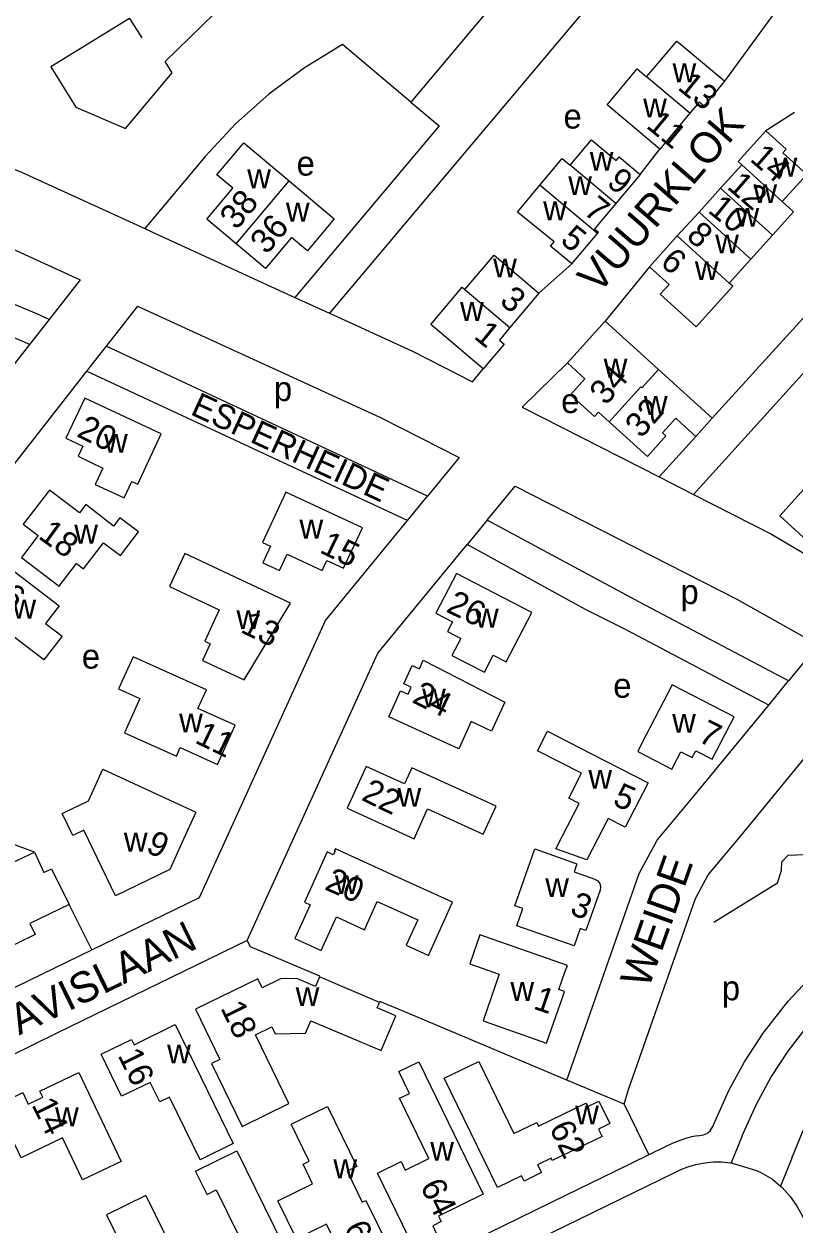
# Model space of a CAD drawing. Extents: x 159441 to 162086, y 388175 to 389787.
# Drawn here: x 161222.1 to 161347.7, y 389289.4 to 389484.9 of the extents above; entities that cross this region are included whole.
import ezdxf

# ---------------------------------------------------------------- set-up
doc = ezdxf.new("R2010")
doc.units = 0
for name, color, linetype in [('BLT_Basislijn', 7, 'Continuous'), ('BLT_Bebouwing', 7, 'Continuous'), ('BLT_Centroide', 7, 'Continuous'), ('BLT_Huisnummer', 7, 'Continuous'), ('BLT_Huisnummer_ tussenligend', 7, 'Continuous'), ('BLT_Onderverdeling_panden', 7, 'Continuous'), ('BLT_Straatnaam', 7, 'Continuous'), ('BLT_Straatnaam_verkleind', 7, 'Continuous'), ('BLT_Vlakafsluiter', 7, 'Continuous')]:
    doc.layers.add(name, color=color, linetype=linetype)

msp = doc.modelspace()

# ---------------------------------------------------------------- linework, layer by layer
at = {"layer": 'BLT_Basislijn'}
for p, q in [((161315.16, 389489.14), (161271.95, 389437.78)), ((161300.15, 389489.98), (161285.19, 389472.2)), ((161336.38, 389475.59), (161345.1, 389487.49)), ((161239.31, 389485.81), (161241.31, 389482.65)), ((161347.75, 389470.52), (161343.08, 389467.5)), ((161322.6, 389460.41), (161325.8, 389464.52)), ((161322.81, 389460.68), (161325.54, 389464.19)), ((161306.08, 389441.07), (161311.42, 389445.82)), ((161324.11, 389445.37), (161316.86, 389436.5)), ((161266.29, 389440.37), (161271.95, 389437.78)), ((161310.72, 389429.68), (161303.36, 389422.47)), ((161303.36, 389422.47), (161325.67, 389411.1)), ((161331.67, 389417.71), (161325.67, 389411.1)), ((161325.67, 389411.1), (161331.26, 389408.25)), ((161284.64, 389404), (161287.92, 389407.99)), ((161297.62, 389404.04), (161294.38, 389400.1)), ((161313.67, 389389.52), (161294.38, 389400.1)), ((161343.54, 389373.92), (161346.77, 389377.86)), ((161223.8, 389349.96), (161204.82, 389357)), ((161233.15, 389334.04), (161229.45, 389341.42)), ((161319.95, 389308.88), (161310.61, 389312.81)), ((161319.95, 389308.88), (161323.97, 389300.63)), ((161339.24, 389303.76), (161337.41, 389299.34)), ((161347.32, 389300.09), (161345.46, 389295.54))]:
    msp.add_line(p, q, dxfattribs=at)
for points in [[(161245.12, 389478.83), (161253.15, 389486.65), (161259.77, 389491.82), (161265.43, 389495.77), (161272.82, 389499.97), (161276.13, 389501.64), (161280.88, 389503.51), (161287.13, 389504.24)], [(161239.31, 389485.81), (161226.5, 389477.94), (161230.54, 389471.36), (161238.64, 389467.9), (161246.28, 389476.97), (161245.12, 389478.83)], [(161334.35, 389420.66), (161357.32, 389445.96), (161360.5, 389449.47), (161378.02, 389472.57), (161373.23, 389476.2), (161379.36, 389484.27)], [(161285.19, 389472.2), (161274.06, 389481.55), (161267.85, 389477.79), (161262.02, 389473.47), (161256.61, 389468.63), (161251.67, 389463.31), (161241.8, 389451.57)], [(161392.24, 389481.39), (161365.12, 389445.63), (161331.26, 389408.25)], [(161194.6, 389471.81), (161221.73, 389460.75), (161241.8, 389451.57)], [(161285.19, 389472.2), (161289.8, 389468.32), (161266.29, 389440.37)], [(161182.88, 389463.63), (161216.97, 389449.74), (161231.25, 389443.2)], [(161226.19, 389436.74), (161224.2, 389437.67), (161174.46, 389458.42)], [(161223.03, 389432.7), (161222.18, 389433.09), (161169.23, 389455.19)], [(161241.8, 389451.57), (161243.06, 389451), (161266.29, 389440.37)], [(161231.25, 389443.2), (161226.19, 389436.74)], [(161240.6, 389438.93), (161235.5, 389432.4)], [(161240.6, 389438.93), (161280.25, 389420.78), (161293.06, 389414.25), (161287.92, 389407.99)], [(161271.95, 389437.78), (161285.47, 389431.59), (161295.22, 389426.62), (161297.01, 389428.74)], [(161226.19, 389436.74), (161223.03, 389432.7)], [(161223.03, 389432.7), (161200.08, 389403.36)], [(161235.5, 389432.4), (161232.33, 389428.36)], [(161287.92, 389407.99), (161235.5, 389432.4)], [(161232.33, 389428.36), (161207.19, 389396.22)], [(161284.64, 389404), (161232.33, 389428.36)], [(161297.62, 389404.04), (161302.19, 389409.6), (161338.34, 389391.17), (161351.6, 389383.74), (161346.77, 389377.86)], [(161331.26, 389408.25), (161344, 389401.76), (161353.86, 389395.98)], [(161250.73, 389342.58), (161271.26, 389387.71), (161284.64, 389404)], [(161346.77, 389377.86), (161322.49, 389390.71), (161297.62, 389404.04)], [(161258.52, 389335.54), (161279.82, 389382.38), (161294.38, 389400.1)], [(161343.54, 389373.92), (161320.2, 389386.26), (161313.67, 389389.52)], [(161310.61, 389312.81), (161322.43, 389346.47), (161325.35, 389351.91), (161331.33, 389359.07), (161343.54, 389373.92)], [(161319.95, 389308.88), (161320.68, 389311.3), (161331.61, 389342.43), (161333.68, 389346.28), (161339.03, 389352.68), (161352.59, 389369.18)], [(161339.24, 389303.76), (161339.4, 389304.13), (161341.55, 389308.92), (161343.9, 389313.22), (161346.73, 389317.54), (161350.53, 389322.46), (161354.99, 389327.2), (161357.99, 389329.87), (161363.07, 389333.69), (161398.33, 389357.58)], [(161332.9, 389303.9), (161333.46, 389304.11), (161334.01, 389304.57), (161334.43, 389305.24), (161334.83, 389306.15), (161337.06, 389311.14), (161339.61, 389315.79), (161342.66, 389320.44), (161346.72, 389325.7), (161351.5, 389330.79), (161354.82, 389333.74), (161360.16, 389337.76), (161382.28, 389352.75)], [(161347.32, 389300.09), (161349.17, 389304.61), (161350.19, 389306.55), (161351.46, 389308.73), (161354.07, 389312.79), (161357.02, 389316.52), (161360.52, 389320.29), (161364.92, 389324.19), (161369.65, 389327.54), (161407.03, 389352.54)], [(161334.61, 389338.55), (161344.95, 389344.94), (161345.64, 389347), (161345.67, 389348.4), (161346.72, 389349.45), (161363.24, 389350.1), (161366.31, 389348.76), (161368.09, 389347.03)], [(161233.15, 389334.04), (161250.73, 389342.58)], [(161258.52, 389335.54), (161227.46, 389320.44), (161211.96, 389312.86), (161201.56, 389307.84), (161192.82, 389303.5), (161170.2, 389292.46), (161160.75, 389287.79), (161147.82, 389281.48), (161135.04, 389275.26), (161118.35, 389267.07), (161113.51, 389264.71), (161113.41, 389263.9), (161113.37, 389263.12), (161113.57, 389262.33), (161113.86, 389261.55), (161114.21, 389261.07), (161115.9, 389258.19), (161122.79, 389246.03), (161131.68, 389229.4), (161140.82, 389211.17)], [(161168.33, 389302.38), (161179.89, 389308.02), (161199.93, 389317.85), (161209.44, 389322.53), (161212.56, 389324.05), (161233.15, 389334.04)], [(161270.29, 389329.62), (161270.36, 389329.77), (161259.03, 389334.54), (161258.52, 389335.54)], [(161283.94, 389324.05), (161280.16, 389325.64), (161280.1, 389325.49)], [(161310.61, 389312.81), (161283.94, 389324.05)], [(161331.95, 389303.76), (161330.98, 389303.56), (161330.19, 389303.35), (161329.37, 389303.09), (161328.59, 389302.81), (161327.69, 389302.45), (161326.67, 389301.95), (161323.97, 389300.63)], [(161331.95, 389303.76), (161332.9, 389303.9)], [(161323.97, 389300.63), (161318.56, 389298), (161310.41, 389294.03), (161297.83, 389287.9), (161288.73, 389283.48), (161273.69, 389276.11), (161254.7, 389266.85), (161234.08, 389256.77), (161212.19, 389246.11), (161190.3, 389235.4), (161162.94, 389222), (161151.75, 389216.52), (161143.27, 389212.36), (161140.82, 389211.17)], [(161140.82, 389211.17), (161141.32, 389210.26), (161142.12, 389209.17), (161142.71, 389208.49), (161143.97, 389207.61), (161153.84, 389212.52), (161186.03, 389228.29), (161194.27, 389232.34), (161235.94, 389252.69), (161261.89, 389265.34), (161273.46, 389270.99), (161297.32, 389282.66), (161308.2, 389287.97), (161328.14, 389297.72), (161329.19, 389298.24), (161330.33, 389298.66), (161331.64, 389299.08), (161333.15, 389299.34), (161334.55, 389299.5), (161335.85, 389299.5), (161337.31, 389299.35)], [(161337.31, 389299.35), (161337.41, 389299.34)], [(161341.57, 389298.09), (161342.25, 389297.78), (161344.18, 389296.65), (161345.46, 389295.54)], [(161345.46, 389295.54), (161345.74, 389295.3), (161347.05, 389293.86), (161348.06, 389292.39), (161349.03, 389290.66), (161350.35, 389287.69), (161352.98, 389282.25), (161359.9, 389268.04), (161368.55, 389250.2), (161369.85, 389247.56)]]:
    msp.add_lwpolyline(points, dxfattribs=at)
at = {"layer": 'BLT_Bebouwing'}
for p, q in [((161339.14, 389461.96), (161335.7, 389458.16)), ((161335.7, 389458.16), (161332.18, 389454.26)), ((161332.18, 389454.26), (161328.64, 389450.37)), ((161337.11, 389442.71), (161340.65, 389446.61)), ((161334.35, 389420.66), (161325.57, 389428.62)), ((161331.67, 389417.71), (161334.35, 389420.66)), ((161329.35, 389419.81), (161331.67, 389417.71)), ((161250.06, 389324.35), (161254.05, 389316.18)), ((161246.76, 389321.87), (161256.23, 389302.46)), ((161263.07, 389320.34), (161267.99, 389320.46)), ((161290.64, 389313.13), (161296.26, 389315.87))]:
    msp.add_line(p, q, dxfattribs=at)
for points in [[(161323.64, 389476.29), (161328.57, 389482.14), (161329.1, 389481.67), (161336.38, 389475.59)], [(161325.8, 389464.52), (161319.59, 389469.72), (161317.18, 389471.73), (161322.09, 389477.59), (161323.64, 389476.29)], [(161333, 389471.55), (161336.38, 389475.59)], [(161333, 389471.55), (161332.22, 389472.19), (161330.7, 389470.38)], [(161330.7, 389470.38), (161325.8, 389464.52)], [(161343.08, 389467.5), (161338.55, 389462.49), (161339.14, 389461.96)], [(161345.75, 389455.97), (161349.75, 389460.41), (161345.87, 389463.91), (161346.4, 389464.5), (161343.08, 389467.5)], [(161256.71, 389449.08), (161251.91, 389453.11), (161256.14, 389458.18), (161253.57, 389460.34), (161257.96, 389465.56), (161265.34, 389459.36)], [(161311.18, 389461.92), (161314.65, 389466.05), (161318.65, 389462.68), (161319.18, 389463.28), (161322.6, 389460.41)], [(161306.21, 389458.65), (161309.86, 389463.01), (161311.18, 389461.92)], [(161265.34, 389459.36), (161272.7, 389453.18), (161268.32, 389447.96), (161265.75, 389450.11), (161261.51, 389445.05), (161256.71, 389449.08)], [(161322.6, 389460.41), (161318.62, 389455.66)], [(161311.42, 389445.82), (161307.98, 389448.71), (161308.57, 389449.41), (161302.57, 389454.28), (161306.21, 389458.65)], [(161318.62, 389455.66), (161315.76, 389452.24), (161315.15, 389451.51), (161315.77, 389451)], [(161344.18, 389450.51), (161347.58, 389454.3), (161345.75, 389455.97)], [(161311.42, 389445.82), (161315.6, 389450.8)], [(161315.6, 389450.8), (161315.77, 389451)], [(161328.64, 389450.37), (161324.11, 389445.37)], [(161340.65, 389446.61), (161344.18, 389450.51)], [(161294, 389441.63), (161298.75, 389447.25), (161306.08, 389441.07)], [(161324.11, 389445.37), (161327.31, 389442.46), (161325.87, 389440.87), (161331.73, 389435.56), (161337.7, 389442.18), (161337.11, 389442.71)], [(161297.01, 389428.74), (161288.45, 389435.94), (161293.55, 389442.01), (161294, 389441.63)], [(161306.08, 389441.07), (161301.35, 389435.44)], [(161316.86, 389436.5), (161310.72, 389429.68)], [(161325.57, 389428.62), (161316.86, 389436.5)], [(161301.35, 389435.44), (161299.64, 389433.41), (161300.41, 389432.76), (161297.01, 389428.74)], [(161310.72, 389429.68), (161313.57, 389427.08), (161311.2, 389424.46), (161315.11, 389420.93), (161315.77, 389421.66), (161317.52, 389420.08)], [(161317.52, 389420.08), (161323.78, 389414.45), (161324.68, 389415.45)], [(161324.68, 389415.45), (161326.79, 389417.79), (161326.21, 389418.28), (161328.38, 389420.68), (161329.35, 389419.81)], [(161353.86, 389395.98), (161350.53, 389398.99), (161351.07, 389399.58), (161345.34, 389404.78), (161349.33, 389409.19)], [(161300.49, 389374.42), (161298.36, 389369.69), (161295, 389371.25), (161293, 389366.82), (161281.58, 389372), (161283.52, 389376.25), (161284.73, 389375.71), (161285.24, 389376.85), (161284.03, 389377.4), (161285.4, 389380.39), (161285.4, 389380.39), (161286.58, 389379.85), (161287.22, 389381.26), (161300.49, 389374.42)], [(161231.87, 389353.55), (161230.07, 389352.68), (161228.36, 389356.26), (161232.64, 389358.3), (161234.97, 389363.46), (161250.12, 389356.47), (161247.9, 389351.58), (161245.88, 389347.14), (161237.02, 389342.84), (161231.87, 389353.55)], [(161229.45, 389341.42), (161223.06, 389338.33), (161223.95, 389336.54), (161212.33, 389330.88), (161208.62, 389338.53), (161215.62, 389341.94), (161214.87, 389343.49), (161209.38, 389345.48), (161211.02, 389350.02), (161218.28, 389347.33), (161223.8, 389349.96)], [(161223.8, 389349.96), (161225.37, 389346.67), (161226.62, 389347.27)], [(161226.62, 389347.27), (161229.45, 389341.42)], [(161270.29, 389329.62), (161269.66, 389328.09), (161266.59, 389329.37), (161263.95, 389329.3), (161260.96, 389327.84), (161260.23, 389329.33), (161250.06, 389324.35)], [(161280.1, 389325.49), (161270.29, 389329.62)], [(161267.99, 389320.46), (161268.87, 389322.5), (161280.35, 389317.64), (161282.75, 389323.3), (161279.72, 389324.58), (161280.1, 389325.49)], [(161256.23, 389302.46), (161250.82, 389299.83), (161245.86, 389310.05), (161244.24, 389309.26), (161242.69, 389312.45), (161238.02, 389310.19), (161234.69, 389317.06), (161239.62, 389319.45), (161240.05, 389318.58), (161246.76, 389321.87)], [(161254.05, 389316.18), (161252.67, 389315.51), (161257.66, 389305.28), (161265.27, 389308.98), (161259.84, 389320.19)], [(161259.84, 389320.19), (161262.52, 389321.48), (161263.07, 389320.34)], [(161289.69, 389290.66), (161290.13, 389289.76), (161288.75, 389289.08), (161289.33, 389287.9), (161286.06, 389286.3), (161285.48, 389287.49), (161284.85, 389287.18), (161279.74, 389297.66), (161283.59, 389299.54), (161284.28, 389298.14), (161288.15, 389300.02), (161283.36, 389309.85), (161284.96, 389310.63), (161283.22, 389314.21), (161286.48, 389315.78)], [(161286.48, 389315.78), (161296.98, 389294.23), (161289.69, 389290.66)], [(161296.26, 389315.87), (161301.98, 389304.09), (161305.74, 389305.92), (161306.03, 389305.33), (161313.75, 389309.08), (161314.04, 389308.49), (161315.87, 389309.38), (161317.64, 389305.72), (161315.81, 389304.82), (161316.39, 389303.63), (161308.26, 389299.7), (161308.07, 389300.09), (161305.85, 389299.01), (161306.47, 389297.74), (161303.66, 389296.35), (161303.22, 389297.24), (161299.32, 389295.32), (161290.64, 389313.13)], [(161228.39, 389303.39), (161221.63, 389300.17), (161217.58, 389308.65), (161221.9, 389310.79), (161222.8, 389308.9), (161225.19, 389310.04), (161224.72, 389311.02), (161231.03, 389314.03)], [(161231.03, 389314.03), (161237.93, 389299.58), (161231.64, 389296.58), (161228.39, 389303.39)], [(161256.81, 389301.3), (161267.4, 389279.7), (161264.48, 389278.28), (161259.51, 389275.85), (161259.94, 389274.96), (161255.34, 389272.69), (161251.06, 389281.35), (161251.28, 389281.46), (161249.94, 389284.16), (161257.04, 389287.67)], [(161251.98, 389294.19), (161250.1, 389297.98), (161256.81, 389301.3)], [(161251.98, 389294.19), (161253.46, 389294.93), (161257.04, 389287.67)], [(161241.99, 389294), (161235.59, 389290.85), (161237.53, 389286.9), (161239.12, 389287.68), (161243.63, 389278.51), (161234.54, 389274.04), (161238.95, 389265.07), (161243.59, 389267.33), (161243.75, 389267)], [(161241.99, 389294), (161252.58, 389272.47), (161249.17, 389270.8), (161249.64, 389269.87), (161243.75, 389267)]]:
    msp.add_lwpolyline(points, dxfattribs=at)
for points in [[(161234.99, 389412.56), (161233.73, 389409.85), (161238.42, 389407.68), (161239.67, 389410.38), (161240.67, 389409.92), (161244.5, 389418.12), (161232.02, 389423.97), (161228.95, 389417.4), (161231.7, 389416.1), (161230.93, 389414.47)], [(161226.26, 389408.97), (161221.99, 389403.42), (161224.43, 389401.54), (161221.71, 389397.99), (161227.83, 389393.3), (161230.67, 389397.01), (161231.81, 389396.13), (161235.06, 389400.36), (161237.82, 389398.28), (161240.78, 389402.14), (161237.76, 389404.45), (161236.73, 389403.11), (161232.18, 389406.59), (161231.16, 389405.24)], [(161274.23, 389396.22), (161277.31, 389402.79), (161264.8, 389408.65), (161260.98, 389400.43), (161262.3, 389399.82), (161261.04, 389397.1), (161263.77, 389395.84), (161265.04, 389398.53), (161270.73, 389395.87), (161271.49, 389397.5)], [(161248.32, 389398.61), (161245.83, 389393.27), (161253.96, 389389.45), (161251.58, 389384.33), (161252.48, 389383.9), (161251.22, 389381.2), (161258.02, 389378.03), (161265.55, 389390.55)], [(161217.5, 389398), (161227.83, 389390.09), (161225.64, 389387.23), (161228.32, 389385.18), (161225.34, 389381.28), (161213.12, 389390.63), (161214.03, 389391.83), (161213.24, 389392.44)], [(161298.64, 389382.07), (161300.76, 389380.98), (161304.9, 389389.03), (161292.62, 389395.36), (161289.28, 389388.9), (161291.99, 389387.52), (161291.17, 389385.9), (161293.33, 389384.8), (161291.9, 389382.02), (161297.21, 389379.28), (161298.64, 389382.07)], [(161239.91, 389381.81), (161237.53, 389376.57), (161241.02, 389375.01), (161238.49, 389369.39), (161242.73, 389367.49), (161246.97, 389365.59), (161247.6, 389367), (161253.67, 389364.25), (161256.53, 389370.63), (161250.48, 389373.38), (161251.86, 389376.42)], [(161337.92, 389372.04), (161327.8, 389377.25), (161322.82, 389367.62), (161322.18, 389366.38), (161327.77, 389363.49), (161329.22, 389366.32), (161331.08, 389365.38), (161331.65, 389366.49), (161334.35, 389365.1)], [(161313.03, 389362.81), (161305.85, 389366.5), (161307.46, 389369.67), (161314.66, 389366), (161323.87, 389361.27), (161320.14, 389354.04), (161317.37, 389355.46), (161313.88, 389348.73), (161308.82, 389350.51), (161312.65, 389357.88), (161310.94, 389358.75)], [(161297.01, 389352.91), (161299.1, 389357.44), (161285.35, 389363.69), (161284.17, 389361.08), (161277.89, 389363.93), (161274.78, 389357.11), (161285.71, 389352.16), (161287.92, 389357.04)], [(161272.89, 389350.5), (161272.71, 389350.16), (161272.83, 389350.1), (161272.55, 389349.53), (161271.55, 389349.99), (161267.84, 389341.83), (161268.78, 389341.37), (161266.26, 389335.9), (161270.56, 389333.95), (161273.05, 389339.41), (161277.64, 389337.32), (161279.72, 389341.91), (161286.32, 389338.94), (161284.43, 389334.8), (161288.08, 389333.14), (161292, 389341.79), (161281.91, 389346.39)], [(161305.39, 389350.48), (161312.27, 389348.05), (161311.82, 389346.76), (161315.21, 389345.57), (161315.68, 389345.29), (161316, 389344.85), (161316.14, 389344.31), (161316.06, 389343.78), (161313.73, 389337.19), (161312.79, 389337.52), (161311.8, 389334.68), (161302.46, 389337.96), (161303.44, 389340.78), (161302.13, 389341.24)], [(161310.26, 389327.23), (161309.32, 389327.56), (161310.32, 389330.38), (161310.42, 389330.67), (161310.71, 389331.49), (161296.45, 389336.49), (161294.79, 389331.75), (161299.61, 389330.06), (161296.96, 389322.49), (161307.33, 389318.86), (161309.27, 389324.41), (161309.71, 389325.64), (161310.16, 389326.93)], [(161271.58, 389308.51), (161276.39, 389298.75), (161274.81, 389297.97), (161277.27, 389292.93), (161277.87, 389293.22), (161281.59, 389285.59), (161274.89, 389282.32), (161271.44, 389289.36), (161266.54, 389286.97), (161263.52, 389293.13), (161269.18, 389295.9), (161267.61, 389299.12), (161268.62, 389299.62), (161265.68, 389305.63)]]:
    msp.add_lwpolyline(points, close=True, dxfattribs=at)
at = {"layer": 'BLT_Onderverdeling_panden'}
for p, q in [((161345.75, 389455.97), (161339.14, 389461.96)), ((161256.71, 389449.08), (161265.34, 389459.36)), ((161340.65, 389446.61), (161332.18, 389454.26)), ((161328.64, 389450.37), (161337.11, 389442.71)), ((161294, 389441.63), (161301.35, 389435.44))]:
    msp.add_line(p, q, dxfattribs=at)
for points in [[(161330.7, 389470.38), (161323.64, 389476.29)], [(161318.62, 389455.66), (161311.18, 389461.92)], [(161315.6, 389450.8), (161306.21, 389458.65)], [(161335.7, 389458.16), (161344.18, 389450.51)], [(161317.52, 389420.08), (161322.68, 389425.81), (161322.87, 389425.64), (161325.57, 389428.62)]]:
    msp.add_lwpolyline(points, dxfattribs=at)
at = {"layer": 'BLT_Vlakafsluiter'}
msp.add_line((161337.41, 389299.34), (161341.57, 389298.09), dxfattribs=at)

# ---------------------------------------------------------------- texts
at = {"layer": 'BLT_Centroide'}
for s, p in [('w', (161327.86, 389475.43)), ('w', (161323.07, 389469.7)), ('e', (161310.08, 389467.88)), ('e', (161266.56, 389460.21)), ('w', (161314.36, 389461.01)), ('w', (161344.34, 389460.04)), ('w', (161258.51, 389458.16)), ('w', (161310.86, 389457.03)), ('w', (161341.05, 389455.72)), ('w', (161264.82, 389452.72)), ('w', (161306.77, 389452.93)), ('w', (161338.13, 389451.88)), ('w', (161334.82, 389447.53)), ('w', (161298.61, 389443.61)), ('w', (161331.5, 389443.18)), ('w', (161293.22, 389436.54)), ('w', (161316.64, 389427.29)), ('p', (161262.86, 389423.48)), ('e', (161309.7, 389421.52)), ('w', (161323.19, 389421.21)), ('w', (161235.17, 389415.05)), ('w', (161230.31, 389400.24)), ('w', (161267.03, 389401.05)), ('p', (161329.15, 389390.4)), ('w', (161220.22, 389388.03)), ('w', (161256.75, 389386.32)), ('w', (161295.65, 389386.57)), ('e', (161231.54, 389379.87)), ('e', (161318.19, 389375.13)), ('w', (161287.03, 389373.56)), ('w', (161247.4, 389369.47)), ('w', (161327.8, 389369.42)), ('w', (161314.14, 389360.29)), ('w', (161283.02, 389357.35)), ('w', (161238.4, 389350.05)), ('w', (161272.8, 389343.14)), ('w', (161307.11, 389342.64)), ('w', (161266.41, 389324.89)), ('w', (161301.43, 389325.73)), ('p', (161335.9, 389325.83)), ('w', (161245.45, 389315.53)), ('w', (161311.99, 389305.59)), ('w', (161227.18, 389305.31)), ('w', (161288.36, 389299.67)), ('w', (161272.56, 389296.81))]:
    msp.add_text(s, height=4, dxfattribs=at).set_placement(p)
at = {"layer": 'BLT_Huisnummer'}
for s, rotation, p in [('13', 321.1768, (161328.52, 389474.38)), ('11', 320.461, (161323.4, 389468.14)), ('14', 318.8408, (161340.32, 389462.73)), ('9', 320.9157, (161316.94, 389458.75)), ('38', 50.4703, (161256.77, 389451.2)), ('10', 321.2017, (161333.46, 389454.33)), ('36', 50.4703, (161261.72, 389447.2)), ('5', 320.8806, (161309.39, 389449.39)), ('6', 318.951, (161325.66, 389445.79)), ('3', 320.9681, (161299.49, 389439.46)), ('1', 321.1768, (161295.3, 389433.8)), ('34', 49.5355, (161317.01, 389422.61)), ('32', 48.8527, (161322.77, 389417.26)), ('20', 333.8536, (161230.55, 389417.78)), ('18', 323.8536, (161224.28, 389401.22)), ('15', 334.0863, (161270.15, 389398.87)), ('16', 323.8536, (161215.6, 389392.64)), ('26', 334.0863, (161290.77, 389389.22)), ('13', 334.0863, (161257.22, 389385.89)), ('24', 334.0863, (161285.21, 389374.44)), ('7', 334.0863, (161331.84, 389368.1)), ('11', 334.0863, (161249.8, 389367.87)), ('22', 334.0863, (161276.95, 389358.53)), ('5', 336.2674, (161317.93, 389357.74)), ('9', 334.0863, (161241.79, 389350.1)), ('20', 336.0863, (161270.95, 389343.96)), ('3', 339.4863, (161310.95, 389339.91)), ('1', 341.0863, (161305, 389324.5)), ('18', 296.0768, (161254.09, 389324.58)), ('16', 296.0768, (161237.34, 389316.86)), ('14', 296.0768, (161223.3, 389308.81)), ('62', 296.015, (161307.69, 389305.05)), ('64', 296.015, (161286.65, 389295.57)), ('66', 296.0658, (161274.22, 389288.74))]:
    msp.add_text(s, height=4, rotation=rotation, dxfattribs=at).set_placement(p)
at = {"layer": 'BLT_Huisnummer_ tussenligend'}
for s, rotation, p in [('12', 318.8841, (161336.58, 389458.23)), ('7', 321.0745, (161313.18, 389454.13)), ('8', 318.8083, (161329.93, 389450.1))]:
    msp.add_text(s, height=4, rotation=rotation, dxfattribs=at).set_placement(p)
at = {"layer": 'BLT_Straatnaam'}
for s, rotation, p in [('VUURKLOK', 49.0628, (161315.75, 389440.73)), ('WEIDE', 70.4628, (161323.94, 389327.56)), ('MILES DAVISLAAN', 26.0628, (161197.29, 389308.31))]:
    msp.add_text(s, height=5, rotation=rotation, dxfattribs=at).set_placement(p)
at = {"layer": 'BLT_Straatnaam_verkleind'}
msp.add_text('ESPERHEIDE', height=4, rotation=335.2118, dxfattribs=at).set_placement((161249.07, 389421.37))

doc.saveas('drawing.dxf')
